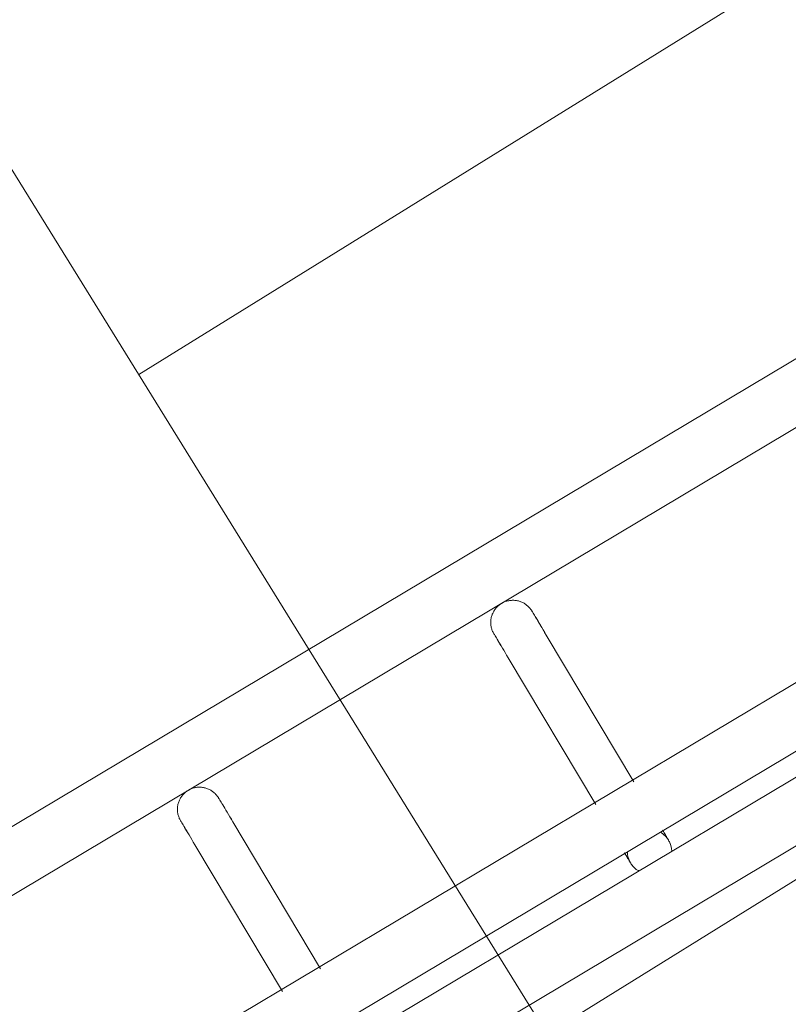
# Model space of a CAD drawing. Header units: metres. Extents: x 127444 to 127966, y 464485 to 464708.
# Tile 302 of 425: x 127924.134 to 127924.238, y 464650.1 to 464650.233. Entities that reach past the tile are written whole.
import ezdxf

# ---------------------------------------------------------------- set-up
doc = ezdxf.new("R2010")
doc.units = ezdxf.units.M
for name, color, linetype, lineweight in [('A-FLOR-HRAL', 11, 'Continuous', 9), ('B-WE-VH-VERHARDING_BETONSTRAATSTEEN-A-200', 8, 'Continuous', 9), ('S-BEAM', 12, 'Continuous', 9)]:
    doc.layers.add(name, color=color, linetype=linetype, lineweight=lineweight)

# ---------------------------------------------------------------- blocks, each defined once
blk = doc.blocks.new('34_22_B_BNP_Hekwerk_Integra_Schuin - Integra_Schuin_1000-4876941--2_00_00')
at = {"layer": 'A-FLOR-HRAL'}
for p, q in [((2736.98, 47.13), (-1956.09, 47.13)), ((-1956.09, 39.13), (2736.98, 39.13)), ((2736.97, 9.5), (-1956.09, 9.5)), ((-1956.09, 1.5), (2736.97, 1.5)), ((2736.97, -1.5), (-1956.09, -1.5)), ((-1956.09, -9.5), (2736.97, -9.5))]:
    blk.add_line(p, q, dxfattribs=at)
at = {"layer": 'S-BEAM'}
for p, q in [((-62.32, 32.34), (-62.32, 9.2)), ((-62.32, 32.34), (-62.32, 9.2)), ((-62.32, 32.34), (-62.32, 9.2)), ((-62.32, 32.34), (-62.32, 9.21)), ((-56.32, 9.2), (-56.32, 32.34)), ((-56.32, 9.2), (-56.32, 32.34)), ((-56.32, 9.2), (-56.32, 32.34)), ((-56.32, 9.21), (-56.32, 32.34)), ((-12.92, 32.34), (-12.92, 9.2)), ((-12.92, 32.34), (-12.92, 9.2)), ((-12.92, 32.34), (-12.92, 9.2)), ((-12.92, 32.34), (-12.92, 9.2)), ((-6.92, 9.2), (-6.92, 32.34)), ((-6.92, 9.2), (-6.92, 32.34)), ((-6.92, 9.2), (-6.92, 32.34)), ((-6.92, 9.2), (-6.92, 32.34))]:
    blk.add_line(p, q, dxfattribs=at)
at = {"layer": 'S-BEAM', "flags": 128}
for points in [[(-62.32, 36.13), (-62.32, 36.25), (-62.31, 36.36), (-62.3, 36.48), (-62.28, 36.6), (-62.26, 36.72), (-62.24, 36.84), (-62.21, 36.95), (-62.17, 37.07), (-62.13, 37.18), (-62.09, 37.29), (-62.04, 37.4), (-61.98, 37.51), (-61.93, 37.62), (-61.86, 37.72), (-61.8, 37.82), (-61.73, 37.92), (-61.66, 38.01), (-61.58, 38.1), (-61.5, 38.19), (-61.41, 38.28), (-61.33, 38.36), (-61.23, 38.44), (-61.14, 38.51), (-61.04, 38.58), (-60.94, 38.65), (-60.84, 38.71), (-60.74, 38.77), (-60.63, 38.83), (-60.52, 38.88), (-60.41, 38.92), (-60.3, 38.96), (-60.18, 39), (-60.07, 39.03), (-59.95, 39.06), (-59.83, 39.08), (-59.71, 39.1), (-59.59, 39.11), (-59.48, 39.12), (-59.36, 39.12), (-59.24, 39.12), (-59.12, 39.12), (-59, 39.11), (-58.88, 39.09), (-58.76, 39.07), (-58.64, 39.05), (-58.52, 39.02), (-58.41, 38.98), (-58.3, 38.94), (-58.18, 38.9), (-58.07, 38.85), (-57.97, 38.8), (-57.86, 38.74), (-57.76, 38.68), (-57.66, 38.62), (-57.56, 38.55), (-57.46, 38.48), (-57.37, 38.4), (-57.28, 38.32), (-57.19, 38.24), (-57.11, 38.15), (-57.03, 38.06), (-56.96, 37.97), (-56.88, 37.87), (-56.82, 37.77), (-56.75, 37.67), (-56.69, 37.57), (-56.64, 37.46), (-56.59, 37.35), (-56.54, 37.24), (-56.5, 37.13), (-56.46, 37.02), (-56.42, 36.9), (-56.4, 36.78), (-56.37, 36.67), (-56.35, 36.55), (-56.34, 36.43), (-56.33, 36.31), (-56.32, 36.19), (-56.32, 36.13)], [(-62.28, 36.6), (-62.26, 36.72), (-62.24, 36.84), (-62.21, 36.95), (-62.17, 37.07), (-62.13, 37.18), (-62.09, 37.29), (-62.04, 37.4), (-61.98, 37.51), (-61.93, 37.62), (-61.86, 37.72), (-61.8, 37.82), (-61.73, 37.92), (-61.66, 38.01), (-61.58, 38.1), (-61.5, 38.19), (-61.41, 38.28), (-61.33, 38.36), (-61.23, 38.44), (-61.14, 38.51), (-61.04, 38.58), (-60.94, 38.65), (-60.84, 38.71), (-60.74, 38.77), (-60.63, 38.83), (-60.52, 38.88), (-60.41, 38.92), (-60.3, 38.96), (-60.18, 39), (-60.07, 39.03), (-59.95, 39.06), (-59.83, 39.08), (-59.71, 39.1), (-59.59, 39.11), (-59.48, 39.12), (-59.36, 39.12), (-59.24, 39.12), (-59.12, 39.12), (-59, 39.11), (-58.88, 39.09), (-58.76, 39.07), (-58.64, 39.05), (-58.52, 39.02), (-58.41, 38.98), (-58.3, 38.94), (-58.18, 38.9), (-58.07, 38.85), (-57.97, 38.8), (-57.86, 38.74), (-57.76, 38.68), (-57.66, 38.62), (-57.56, 38.55), (-57.46, 38.48), (-57.37, 38.4), (-57.28, 38.32), (-57.19, 38.24), (-57.11, 38.15), (-57.03, 38.06), (-56.96, 37.97), (-56.88, 37.87), (-56.82, 37.77), (-56.75, 37.67), (-56.69, 37.57), (-56.64, 37.46), (-56.59, 37.35), (-56.54, 37.24), (-56.5, 37.13), (-56.46, 37.02), (-56.42, 36.9), (-56.4, 36.78), (-56.37, 36.67), (-56.35, 36.55), (-56.34, 36.43), (-56.33, 36.31), (-56.32, 36.19), (-56.32, 36.13)], [(-12.92, 36.13), (-12.92, 36.25), (-12.91, 36.36), (-12.9, 36.48), (-12.88, 36.6), (-12.86, 36.72), (-12.84, 36.84), (-12.81, 36.95), (-12.77, 37.07), (-12.73, 37.18), (-12.69, 37.29), (-12.64, 37.4), (-12.58, 37.51), (-12.53, 37.62), (-12.47, 37.72), (-12.4, 37.82), (-12.33, 37.92), (-12.26, 38.01), (-12.18, 38.1), (-12.1, 38.19), (-12.01, 38.28), (-11.93, 38.36), (-11.83, 38.44), (-11.74, 38.51), (-11.64, 38.58), (-11.54, 38.65), (-11.44, 38.71), (-11.34, 38.77), (-11.23, 38.83), (-11.12, 38.88), (-11.01, 38.92), (-10.9, 38.96), (-10.78, 39), (-10.67, 39.03), (-10.55, 39.06), (-10.43, 39.08), (-10.31, 39.1), (-10.2, 39.11), (-10.08, 39.12), (-9.96, 39.12), (-9.84, 39.12), (-9.72, 39.12), (-9.6, 39.11), (-9.48, 39.09), (-9.36, 39.07), (-9.24, 39.05), (-9.13, 39.02), (-9.01, 38.98), (-8.9, 38.94), (-8.78, 38.9), (-8.67, 38.85), (-8.57, 38.8), (-8.46, 38.74), (-8.36, 38.68), (-8.26, 38.62), (-8.16, 38.55), (-8.06, 38.48), (-7.97, 38.4), (-7.88, 38.32), (-7.79, 38.24), (-7.71, 38.15), (-7.63, 38.06), (-7.56, 37.97), (-7.48, 37.87), (-7.42, 37.77), (-7.35, 37.67), (-7.29, 37.57), (-7.24, 37.46), (-7.19, 37.35), (-7.14, 37.24), (-7.1, 37.13), (-7.06, 37.02), (-7.03, 36.9), (-7, 36.78), (-6.97, 36.67), (-6.95, 36.55), (-6.94, 36.43), (-6.93, 36.31), (-6.92, 36.19), (-6.92, 36.13)], [(-12.88, 36.6), (-12.86, 36.72), (-12.84, 36.84), (-12.81, 36.95), (-12.77, 37.07), (-12.73, 37.18), (-12.69, 37.29), (-12.64, 37.4), (-12.58, 37.51), (-12.53, 37.62), (-12.47, 37.72), (-12.4, 37.82), (-12.33, 37.92), (-12.26, 38.01), (-12.18, 38.1), (-12.1, 38.19), (-12.01, 38.28), (-11.93, 38.36), (-11.83, 38.44), (-11.74, 38.51), (-11.64, 38.58), (-11.54, 38.65), (-11.44, 38.71), (-11.34, 38.77), (-11.23, 38.83), (-11.12, 38.88), (-11.01, 38.92), (-10.9, 38.96), (-10.78, 39), (-10.67, 39.03), (-10.55, 39.06), (-10.43, 39.08), (-10.31, 39.1), (-10.2, 39.11), (-10.08, 39.12), (-9.96, 39.12), (-9.84, 39.12), (-9.72, 39.12), (-9.6, 39.11), (-9.48, 39.09), (-9.36, 39.07), (-9.24, 39.05), (-9.13, 39.02), (-9.01, 38.98), (-8.9, 38.94), (-8.78, 38.9), (-8.67, 38.85), (-8.57, 38.8), (-8.46, 38.74), (-8.36, 38.68), (-8.26, 38.62), (-8.16, 38.55), (-8.06, 38.48), (-7.97, 38.4), (-7.88, 38.32), (-7.79, 38.24), (-7.71, 38.15), (-7.63, 38.06), (-7.56, 37.97), (-7.48, 37.87), (-7.42, 37.77), (-7.35, 37.67), (-7.29, 37.57), (-7.24, 37.46), (-7.19, 37.35), (-7.14, 37.24), (-7.1, 37.13), (-7.06, 37.02), (-7.03, 36.9), (-7, 36.78), (-6.97, 36.67), (-6.95, 36.55), (-6.94, 36.43), (-6.93, 36.31), (-6.92, 36.19), (-6.92, 36.13)], [(-62.32, 32.34), (-62.32, 32.75), (-62.32, 33.15), (-62.32, 33.52), (-62.32, 33.87), (-62.32, 34.2), (-62.32, 34.5), (-62.32, 34.78), (-62.32, 35.03), (-62.32, 35.26), (-62.32, 35.46), (-62.32, 35.64), (-62.32, 35.78), (-62.32, 35.91), (-62.32, 36), (-62.32, 36.07), (-62.32, 36.11), (-62.32, 36.13)], [(-62.32, 36.13), (-62.32, 36.11), (-62.32, 36.07), (-62.32, 36), (-62.32, 35.91), (-62.32, 35.79), (-62.32, 35.64), (-62.32, 35.46), (-62.32, 35.26), (-62.32, 35.04), (-62.32, 34.78), (-62.32, 34.51), (-62.32, 34.2), (-62.32, 33.88), (-62.32, 33.53), (-62.32, 33.16), (-62.32, 32.76), (-62.32, 32.34), (-62.32, 32.34)], [(-56.32, 32.34), (-56.32, 32.75), (-56.32, 33.15), (-56.32, 33.52), (-56.32, 33.87), (-56.32, 34.2), (-56.32, 34.5), (-56.32, 34.78), (-56.32, 35.03), (-56.32, 35.26), (-56.32, 35.46), (-56.32, 35.64), (-56.32, 35.78), (-56.32, 35.91), (-56.32, 36), (-56.32, 36.07), (-56.32, 36.11), (-56.32, 36.13)], [(-56.32, 36.13), (-56.32, 36.11), (-56.32, 36.07), (-56.32, 36), (-56.32, 35.91), (-56.32, 35.79), (-56.32, 35.64), (-56.32, 35.46), (-56.32, 35.26), (-56.32, 35.04), (-56.32, 34.78), (-56.32, 34.51), (-56.32, 34.2), (-56.32, 33.88), (-56.32, 33.53), (-56.32, 33.16), (-56.32, 32.76), (-56.32, 32.34), (-56.32, 32.34)], [(-56.32, 33.52), (-56.32, 33.87), (-56.32, 34.2), (-56.32, 34.5), (-56.32, 34.78), (-56.32, 35.03), (-56.32, 35.26), (-56.32, 35.46), (-56.32, 35.64), (-56.32, 35.78), (-56.32, 35.91), (-56.32, 36), (-56.32, 36.07), (-56.32, 36.11), (-56.32, 36.13)], [(-56.32, 36.13), (-56.32, 36.11), (-56.32, 36.07), (-56.32, 36), (-56.32, 35.91), (-56.32, 35.79), (-56.32, 35.64), (-56.32, 35.46), (-56.32, 35.26), (-56.32, 35.04), (-56.32, 34.78), (-56.32, 34.51), (-56.32, 34.2), (-56.32, 33.88), (-56.32, 33.53)], [(-12.92, 32.34), (-12.92, 32.75), (-12.92, 33.15), (-12.92, 33.52), (-12.92, 33.87), (-12.92, 34.2), (-12.92, 34.5), (-12.92, 34.78), (-12.92, 35.03), (-12.92, 35.26), (-12.92, 35.46), (-12.92, 35.64), (-12.92, 35.78), (-12.92, 35.91), (-12.92, 36), (-12.92, 36.07), (-12.92, 36.11), (-12.92, 36.13)], [(-12.92, 36.13), (-12.92, 36.11), (-12.92, 36.07), (-12.92, 36), (-12.92, 35.91), (-12.92, 35.79), (-12.92, 35.64), (-12.92, 35.46), (-12.92, 35.26), (-12.92, 35.04), (-12.92, 34.78), (-12.92, 34.51), (-12.92, 34.2), (-12.92, 33.88), (-12.92, 33.53), (-12.92, 33.16), (-12.92, 32.76), (-12.92, 32.34), (-12.92, 32.34)], [(-6.92, 32.34), (-6.92, 32.75), (-6.92, 33.15), (-6.92, 33.52), (-6.92, 33.87), (-6.92, 34.2), (-6.92, 34.5), (-6.92, 34.78), (-6.92, 35.03), (-6.92, 35.26), (-6.92, 35.46), (-6.92, 35.64), (-6.92, 35.78), (-6.92, 35.91), (-6.92, 36), (-6.92, 36.07), (-6.92, 36.11), (-6.92, 36.13)], [(-6.92, 36.13), (-6.92, 36.11), (-6.92, 36.07), (-6.92, 36), (-6.92, 35.91), (-6.92, 35.79), (-6.92, 35.64), (-6.92, 35.46), (-6.92, 35.26), (-6.92, 35.04), (-6.92, 34.78), (-6.92, 34.51), (-6.92, 34.2), (-6.92, 33.88), (-6.92, 33.53), (-6.92, 33.16), (-6.92, 32.76), (-6.92, 32.34), (-6.92, 32.34)], [(-6.92, 33.52), (-6.92, 33.87), (-6.92, 34.2), (-6.92, 34.5), (-6.92, 34.78), (-6.92, 35.03), (-6.92, 35.26), (-6.92, 35.46), (-6.92, 35.64), (-6.92, 35.78), (-6.92, 35.91), (-6.92, 36), (-6.92, 36.07), (-6.92, 36.11), (-6.92, 36.13)], [(-6.92, 36.13), (-6.92, 36.11), (-6.92, 36.07), (-6.92, 36), (-6.92, 35.91), (-6.92, 35.79), (-6.92, 35.64), (-6.92, 35.46), (-6.92, 35.26), (-6.92, 35.04), (-6.92, 34.78), (-6.92, 34.51), (-6.92, 34.2), (-6.92, 33.88), (-6.92, 33.53)], [(-62.32, 32.34), (-62.32, 32.75), (-62.32, 33.15), (-62.32, 33.52), (-62.32, 33.87), (-62.32, 34.2)], [(-62.32, 34.2), (-62.32, 33.88), (-62.32, 33.53), (-62.32, 33.16), (-62.32, 32.76), (-62.32, 32.34), (-62.32, 32.34)], [(-12.92, 32.34), (-12.92, 32.75), (-12.92, 33.15), (-12.92, 33.52), (-12.92, 33.87), (-12.92, 34.2)], [(-12.92, 34.2), (-12.92, 33.88), (-12.92, 33.53), (-12.92, 33.16), (-12.92, 32.76), (-12.92, 32.34), (-12.92, 32.34)], [(-12.92, 1.58), (-12.92, 1.38), (-12.92, 1.19), (-12.92, 1.02), (-12.92, 0.86), (-12.92, 0.71), (-12.92, 0.58), (-12.92, 0.46), (-12.92, 0.35), (-12.92, 0.26), (-12.92, 0.18), (-12.92, 0.12), (-12.92, 0.07), (-12.92, 0.03), (-12.92, 0.01), (-12.92, 0)], [(-12.92, 1.58), (-12.92, 1.38), (-12.92, 1.19), (-12.92, 1.02), (-12.92, 0.86), (-12.92, 0.71), (-12.92, 0.58), (-12.92, 0.46), (-12.92, 0.35), (-12.92, 0.26), (-12.92, 0.18), (-12.92, 0.12), (-12.92, 0.07), (-12.92, 0.03), (-12.92, 0.01), (-12.92, 0)], [(-12.92, 0), (-12.92, 0.01), (-12.92, 0.03), (-12.92, 0.06), (-12.92, 0.11), (-12.92, 0.18), (-12.92, 0.26), (-12.92, 0.35), (-12.92, 0.46), (-12.92, 0.58), (-12.92, 0.71), (-12.92, 0.86), (-12.92, 1.02), (-12.92, 1.19), (-12.92, 1.37), (-12.92, 1.57)], [(-12.92, 0), (-12.92, 0.01), (-12.92, 0.03), (-12.92, 0.06), (-12.92, 0.11), (-12.92, 0.18), (-12.92, 0.26), (-12.92, 0.35), (-12.92, 0.46), (-12.92, 0.58), (-12.92, 0.71), (-12.92, 0.86), (-12.92, 1.02), (-12.92, 1.19), (-12.92, 1.37), (-12.92, 1.57)], [(-6.92, 1.58), (-6.92, 1.38), (-6.92, 1.19), (-6.92, 1.02), (-6.92, 0.86), (-6.92, 0.71), (-6.92, 0.58), (-6.92, 0.46), (-6.92, 0.35), (-6.92, 0.26), (-6.92, 0.18), (-6.92, 0.12), (-6.92, 0.07), (-6.92, 0.03), (-6.92, 0.01), (-6.92, 0)], [(-6.92, 1.58), (-6.92, 1.38), (-6.92, 1.19), (-6.92, 1.02), (-6.92, 0.86), (-6.92, 0.71), (-6.92, 0.58), (-6.92, 0.46), (-6.92, 0.35), (-6.92, 0.26), (-6.92, 0.18), (-6.92, 0.12), (-6.92, 0.07), (-6.92, 0.03), (-6.92, 0.01), (-6.92, 0)], [(-6.92, 0), (-6.92, 0.01), (-6.92, 0.03), (-6.92, 0.06), (-6.92, 0.11), (-6.92, 0.18), (-6.92, 0.26), (-6.92, 0.35), (-6.92, 0.46), (-6.92, 0.58), (-6.92, 0.71), (-6.92, 0.86), (-6.92, 1.02), (-6.92, 1.19), (-6.92, 1.37), (-6.92, 1.57)], [(-6.92, 0), (-6.92, 0.01), (-6.92, 0.03), (-6.92, 0.06), (-6.92, 0.11), (-6.92, 0.18), (-6.92, 0.26), (-6.92, 0.35), (-6.92, 0.46), (-6.92, 0.58), (-6.92, 0.71), (-6.92, 0.86), (-6.92, 1.02), (-6.92, 1.19), (-6.92, 1.37), (-6.92, 1.57)], [(-12.87, -0.54), (-12.89, -0.42), (-12.91, -0.3), (-12.92, -0.18), (-12.92, -0.06), (-12.92, 0)], [(-12.87, -0.54), (-12.89, -0.42), (-12.91, -0.3), (-12.92, -0.18), (-12.92, -0.06), (-12.92, 0)], [(-6.92, 0), (-6.93, -0.12), (-6.93, -0.24), (-6.94, -0.36), (-6.96, -0.48), (-6.98, -0.6)], [(-6.92, 0), (-6.93, -0.12), (-6.93, -0.24), (-6.94, -0.36), (-6.96, -0.48), (-6.98, -0.6)], [(-12.49, -1.55), (-12.55, -1.44), (-12.61, -1.34), (-12.66, -1.23)], [(-12.49, -1.55), (-12.55, -1.44), (-12.61, -1.34), (-12.66, -1.23)]]:
    blk.add_lwpolyline(points, dxfattribs=at)
at = {"layer": 'S-BEAM'}
for start, end in [(150, 180), (0, 30), (165, 180), (180, 210), (180, 195), (330, 0), (0, 15), (345, 0)]:
    blk.add_arc((-9.92, 0), 3, start, end, dxfattribs=at)

msp = doc.modelspace()

# ---------------------------------------------------------------- hatches: boundary and pattern name
at = {"layer": 'B-WE-VH-VERHARDING_BETONSTRAATSTEEN-A-200'}
h = msp.add_hatch(dxfattribs=at)
h.set_pattern_fill('AVH-BSS_KEIFORMAAT_ELLEBOOG-SO', color=256, angle=1, pattern_type=2)
h.set_pattern_definition([(31.81611, (127908.58607, 464613.06392), (0.03386772, 0.14457862), [0.315, -0.105]), (301.81611, (127908.47536, 464613.24236), (0.03386772, 0.14457862), [0.315, -0.105])])
h.paths.add_polyline_path([(127940.57923, 464651.66311), (127937.65926, 464649.92134), (127938.01786, 464649.32017), (127940.93783, 464651.06194)], flags=16)
h.paths.add_polyline_path([(127944.2228, 464653.02142), (127943.8642, 464653.62259), (127940.94423, 464651.88083), (127941.30283, 464651.27966)], flags=16)
edge = h.paths.add_edge_path(flags=16)
edge.add_arc((127917.88105, 464700.47107), 0.4, 30.8149, 210.8149)
edge.add_line((127917.53752, 464700.26616), (127921.37951, 464693.82496))
edge.add_arc((127921.72304, 464694.02987), 0.4, 210.8149, 390.8149)
edge.add_line((127922.06657, 464694.23477), (127918.22458, 464700.67597))
edge = h.paths.add_edge_path()
edge.add_line((127929.24995, 464697.53579), (127928.80329, 464697.26935))
edge.add_line((127928.80329, 464697.26935), (127928.62665, 464697.56548))
edge.add_line((127928.62665, 464697.56548), (127924.41416, 464695.05272))
edge.add_line((127924.41416, 464695.05272), (127919.91876, 464702.589))
edge.add_arc((127922.49521, 464704.12585), 3, 146.6578, 210.81611, ccw=False)
edge.add_line((127919.989, 464705.77476), (127913.63025, 464701.98178))
edge.add_arc((127913.33915, 464701.57526), 0.5, 30.8162, 54.3942, ccw=False)
edge.add_line((127913.76856, 464701.8314), (127919.60859, 464692.04091))
edge.add_arc((127919.17411, 464691.7839), 0.50481, -52.9525, 30.6058, ccw=False)
edge.add_line((127919.47824, 464691.381), (127915.65218, 464689.09885))
edge.add_line((127915.65218, 464689.09885), (127916.2004, 464688.17979))
edge.add_line((127916.2004, 464688.17979), (127915.59923, 464687.82119))
edge.add_line((127915.59923, 464687.82119), (127915.05101, 464688.74026))
edge.add_line((127915.05101, 464688.74026), (127913.20424, 464687.63872))
edge.add_line((127913.20424, 464687.63872), (127914.89256, 464684.76207))
edge.add_line((127914.89256, 464684.76207), (127915.59184, 464684.79392))
edge.add_line((127915.59184, 464684.79392), (127915.63332, 464683.88302))
edge.add_line((127915.63332, 464683.88302), (127917.341, 464684.90122))
edge.add_line((127917.341, 464684.90122), (127916.77749, 464685.84591))
edge.add_line((127916.77749, 464685.84591), (127917.37866, 464686.20451))
edge.add_line((127917.37866, 464686.20451), (127918.50568, 464684.31512))
edge.add_line((127918.50568, 464684.31512), (127917.90451, 464683.95652))
edge.add_line((127917.90451, 464683.95652), (127919.08277, 464681.98124))
edge.add_line((127919.08277, 464681.98124), (127919.68394, 464682.33984))
edge.add_line((127919.68394, 464682.33984), (127921.4257, 464679.41987))
edge.add_line((127921.4257, 464679.41987), (127920.82453, 464679.06127))
edge.add_line((127920.82453, 464679.06127), (127922.00279, 464677.08599))
edge.add_line((127922.00279, 464677.08599), (127922.60396, 464677.44459))
edge.add_line((127922.60396, 464677.44459), (127923.73098, 464675.5552))
edge.add_line((127923.73098, 464675.5552), (127923.12981, 464675.1966))
edge.add_line((127923.12981, 464675.1966), (127924.61544, 464672.70603))
edge.add_line((127924.61544, 464672.70603), (127925.21661, 464673.06463))
edge.add_line((127925.21661, 464673.06463), (127926.34363, 464671.17523))
edge.add_line((127926.34363, 464671.17523), (127927.82926, 464668.68467))
edge.add_line((127927.82926, 464668.68467), (127928.95628, 464666.79527))
edge.add_line((127928.95628, 464666.79527), (127930.44191, 464664.30471))
edge.add_line((127930.44191, 464664.30471), (127931.56893, 464662.41531))
edge.add_line((127931.56893, 464662.41531), (127930.96776, 464662.05671))
edge.add_line((127930.96776, 464662.05671), (127932.45339, 464659.56615))
edge.add_line((127932.45339, 464659.56615), (127933.05456, 464659.92475))
edge.add_line((127933.05456, 464659.92475), (127934.18159, 464658.03535))
edge.add_line((127934.18159, 464658.03535), (127933.58041, 464657.67675))
edge.add_line((127933.58041, 464657.67675), (127933.90059, 464657.13999))
edge.add_line((127933.90059, 464657.13999), (127935.47222, 464658.07747))
edge.add_line((127935.47222, 464658.07747), (127936.59925, 464656.18808))
edge.add_line((127936.59925, 464656.18808), (127934.70986, 464655.06105))
edge.add_line((127934.70986, 464655.06105), (127933.96704, 464656.30634))
edge.add_line((127933.96704, 464656.30634), (127931.26177, 464654.69264))
edge.add_line((127931.26177, 464654.69264), (127931.62037, 464654.09147))
edge.add_line((127931.62037, 464654.09147), (127931.0192, 464653.73287))
edge.add_line((127931.0192, 464653.73287), (127930.66068, 464654.33409))
edge.add_line((127930.66068, 464654.33409), (127926.95213, 464652.12194))
edge.add_line((127926.95213, 464652.12194), (127930.18506, 464645.46298))
edge.add_line((127930.18506, 464645.46298), (127936.19927, 464649.05046))
edge.add_line((127936.19927, 464649.05046), (127936.55787, 464648.44929))
edge.add_line((127936.55787, 464648.44929), (127921.0133, 464639.17694))
edge.add_line((127921.0133, 464639.17694), (127920.84681, 464639.45605))
edge.add_line((127920.84681, 464639.45605), (127918.35625, 464637.97043))
edge.add_line((127918.35625, 464637.97043), (127918.90695, 464637.0472))
edge.add_line((127918.90695, 464637.0472), (127917.01756, 464635.92018))
edge.add_line((127917.01756, 464635.92018), (127916.46685, 464636.8434))
edge.add_line((127916.46685, 464636.8434), (127913.97628, 464635.35778))
edge.add_line((127913.97628, 464635.35778), (127914.14278, 464635.07866))
edge.add_line((127914.14278, 464635.07866), (127912.25338, 464633.95164))
edge.add_line((127912.25338, 464633.95164), (127915.11458, 464629.155))
edge.add_line((127915.11458, 464629.155), (127902.72187, 464621.76273))
edge.add_line((127902.72187, 464621.76273), (127903.5901, 464620.30719))
edge.add_line((127903.5901, 464620.30719), (127904.08821, 464620.60432))
edge.add_line((127904.08821, 464620.60432), (127904.44681, 464620.00315))
edge.add_line((127904.44681, 464620.00315), (127903.9487, 464619.70602))
edge.add_line((127903.9487, 464619.70602), (127905.69046, 464616.78605))
edge.add_line((127905.69046, 464616.78605), (127906.18858, 464617.08317))
edge.add_line((127906.18858, 464617.08317), (127906.54718, 464616.482))
edge.add_line((127906.54718, 464616.482), (127906.04906, 464616.18488))
edge.add_line((127906.04906, 464616.18488), (127907.79083, 464613.2649))
edge.add_line((127907.79083, 464613.2649), (127908.28894, 464613.56203))
edge.add_line((127908.28894, 464613.56203), (127908.58607, 464613.06392))
edge.add_line((127908.58607, 464613.06392), (127911.67781, 464614.90814))
edge.add_line((127911.67781, 464614.90814), (127911.38068, 464615.40625))
edge.add_line((127911.38068, 464615.40625), (127922.07294, 464621.78419))
edge.add_line((127922.07294, 464621.78419), (127922.37006, 464621.28608))
edge.add_line((127922.37006, 464621.28608), (127924.86063, 464622.7717))
edge.add_line((127924.86063, 464622.7717), (127924.5635, 464623.26982))
edge.add_line((127924.5635, 464623.26982), (127926.4529, 464624.39684))
edge.add_line((127926.4529, 464624.39684), (127926.75002, 464623.89873))
edge.add_line((127926.75002, 464623.89873), (127929.24059, 464625.38436))
edge.add_line((127929.24059, 464625.38436), (127928.94347, 464625.88247))
edge.add_line((127928.94347, 464625.88247), (127930.83286, 464627.00949))
edge.add_line((127930.83286, 464627.00949), (127931.12999, 464626.51138))
edge.add_line((127931.12999, 464626.51138), (127933.62055, 464627.99701))
edge.add_line((127933.62055, 464627.99701), (127933.32343, 464628.49512))
edge.add_line((127933.32343, 464628.49512), (127935.21282, 464629.62214))
edge.add_line((127935.21282, 464629.62214), (127935.50995, 464629.12403))
edge.add_line((127935.50995, 464629.12403), (127938.00051, 464630.60966))
edge.add_line((127938.00051, 464630.60966), (127937.96978, 464630.66119))
edge.add_line((127937.96978, 464630.66119), (127938.61389, 464631.0454))
edge.add_line((127938.61389, 464631.0454), (127938.3475, 464631.49198))
edge.add_line((127938.3475, 464631.49198), (127938.94867, 464631.85058))
edge.add_line((127938.94867, 464631.85058), (127939.21506, 464631.404))
edge.add_line((127939.21506, 464631.404), (127942.99385, 464633.65805))
edge.add_line((127942.99385, 464633.65805), (127942.72746, 464634.10463))
edge.add_line((127942.72746, 464634.10463), (127943.32863, 464634.46323))
edge.add_line((127943.32863, 464634.46323), (127943.59502, 464634.01665))
edge.add_line((127943.59502, 464634.01665), (127947.37381, 464636.2707))
edge.add_line((127947.37381, 464636.2707), (127947.10742, 464636.71728))
edge.add_line((127947.10742, 464636.71728), (127947.70859, 464637.07588))
edge.add_line((127947.70859, 464637.07588), (127947.97498, 464636.6293))
edge.add_line((127947.97498, 464636.6293), (127951.75377, 464638.88335))
edge.add_line((127951.75377, 464638.88335), (127951.48738, 464639.32993))
edge.add_line((127951.48738, 464639.32993), (127952.08855, 464639.68853))
edge.add_line((127952.08855, 464639.68853), (127952.35494, 464639.24195))
edge.add_line((127952.35494, 464639.24195), (127956.13373, 464641.496))
edge.add_line((127956.13373, 464641.496), (127955.86734, 464641.94258))
edge.add_line((127955.86734, 464641.94258), (127956.46851, 464642.30118))
edge.add_line((127956.46851, 464642.30118), (127956.7349, 464641.8546))
edge.add_line((127956.7349, 464641.8546), (127960.51369, 464644.10865))
edge.add_line((127960.51369, 464644.10865), (127960.2473, 464644.55523))
edge.add_line((127960.2473, 464644.55523), (127960.69389, 464644.82162))
edge.add_line((127960.69389, 464644.82162), (127959.27999, 464647.19196))
edge.add_line((127959.27999, 464647.19196), (127958.8334, 464646.92557))
edge.add_line((127958.8334, 464646.92557), (127958.47477, 464647.52678))
edge.add_line((127958.47477, 464647.52678), (127958.92142, 464647.79309))
edge.add_line((127958.92142, 464647.79309), (127958.87527, 464647.87041))
edge.add_line((127958.87527, 464647.87041), (127958.83663, 464647.84737))
edge.add_line((127958.83663, 464647.84737), (127958.29873, 464648.74912))
edge.add_line((127958.29873, 464648.74912), (127958.3374, 464648.77219))
edge.add_line((127958.3374, 464648.77219), (127958.29125, 464648.84946))
edge.add_line((127958.29125, 464648.84946), (127957.84469, 464648.58308))
edge.add_line((127957.84469, 464648.58308), (127957.48609, 464649.18425))
edge.add_line((127957.48609, 464649.18425), (127957.93268, 464649.45064))
edge.add_line((127957.93268, 464649.45064), (127955.52494, 464653.48708))
edge.add_line((127955.52494, 464653.48708), (127955.07836, 464653.22069))
edge.add_line((127955.07836, 464653.22069), (127954.71976, 464653.82186))
edge.add_line((127954.71976, 464653.82186), (127955.16635, 464654.08825))
edge.add_line((127955.16635, 464654.08825), (127952.76374, 464658.1161))
edge.add_line((127952.76374, 464658.1161), (127952.31714, 464657.8497))
edge.add_line((127952.31714, 464657.8497), (127951.95854, 464658.45088))
edge.add_line((127951.95854, 464658.45088), (127952.40514, 464658.71727))
edge.add_line((127952.40514, 464658.71727), (127950.1511, 464662.49607))
edge.add_line((127950.1511, 464662.49607), (127949.70449, 464662.22967))
edge.add_line((127949.70449, 464662.22967), (127949.34589, 464662.83084))
edge.add_line((127949.34589, 464662.83084), (127949.79248, 464663.09722))
edge.add_line((127949.79248, 464663.09722), (127947.53848, 464666.87604))
edge.add_line((127947.53848, 464666.87604), (127947.09184, 464666.60963))
edge.add_line((127947.09184, 464666.60963), (127946.73324, 464667.2108))
edge.add_line((127946.73324, 464667.2108), (127947.17983, 464667.47719))
edge.add_line((127947.17983, 464667.47719), (127944.92584, 464671.25601))
edge.add_line((127944.92584, 464671.25601), (127944.47919, 464670.98959))
edge.add_line((127944.47919, 464670.98959), (127944.12059, 464671.59076))
edge.add_line((127944.12059, 464671.59076), (127944.56722, 464671.85717))
edge.add_line((127944.56722, 464671.85717), (127942.31317, 464675.63596))
edge.add_line((127942.31317, 464675.63596), (127941.86654, 464675.36955))
edge.add_line((127941.86654, 464675.36955), (127941.50794, 464675.97072))
edge.add_line((127941.50794, 464675.97072), (127941.9546, 464676.23715))
edge.add_line((127941.9546, 464676.23715), (127939.7005, 464680.01591))
edge.add_line((127939.7005, 464680.01591), (127939.25413, 464679.74965))
edge.add_line((127939.25413, 464679.74965), (127938.89514, 464680.35059))
edge.add_line((127938.89514, 464680.35059), (127939.34202, 464680.61716))
edge.add_line((127939.34202, 464680.61716), (127937.08788, 464684.39589))
edge.add_line((127937.08788, 464684.39589), (127936.64124, 464684.12947))
edge.add_line((127936.64124, 464684.12947), (127936.28264, 464684.73064))
edge.add_line((127936.28264, 464684.73064), (127936.7293, 464684.99708))
edge.add_line((127936.7293, 464684.99708), (127934.47522, 464688.77585))
edge.add_line((127934.47522, 464688.77585), (127934.02859, 464688.50943))
edge.add_line((127934.02859, 464688.50943), (127933.66999, 464689.1106))
edge.add_line((127933.66999, 464689.1106), (127934.11664, 464689.37703))
edge.add_line((127934.11664, 464689.37703), (127931.8626, 464693.15582))
edge.add_line((127931.8626, 464693.15582), (127931.41594, 464692.88939))
edge.add_line((127931.41594, 464692.88939), (127931.05734, 464693.49056))
edge.add_line((127931.05734, 464693.49056), (127931.504, 464693.75699))
edge.add_line((127931.504, 464693.75699), (127929.24995, 464697.53579))
h.paths.add_polyline_path([(127958.14957, 464648.76494), (127958.25263, 464648.82642), (127958.88274, 464647.77007), (127958.77968, 464647.7086)], flags=17)
h = msp.add_hatch(dxfattribs=at)
h.set_pattern_fill('AVH-BSS_KEIFORMAAT_ELLEBOOG-SO', color=256, angle=1, pattern_type=2)
h.set_pattern_definition([(1, (2e-09, 52.72539), (0.103151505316, 0.106816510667), [0.315, -0.105]), (271, (-0.00367, 52.93536), (0.103151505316, 0.106816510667), [0.315, -0.105])])
h.paths.add_polyline_path([(127936.64375, 464648.50051), (127936.28515, 464649.10169), (127925.97936, 464642.95427), (127922.55986, 464648.68687), (127922.86045, 464648.86617), (127922.50185, 464649.46734), (127917.3531, 464646.39611), (127917.30336, 464647.21519), (127916.60409, 464647.18334), (127916.70418, 464644.98562), (127917.40346, 464645.01746), (127917.37714, 464645.59537), (127918.05108, 464645.99738), (127921.47058, 464640.26478), (127920.6547, 464639.77811), (127921.0133, 464639.17694)], flags=17)
h.paths.add_polyline_path([(127906.47784, 464630.50653), (127906.11925, 464631.1077), (127904.22985, 464629.98067), (127904.58845, 464629.3795)], flags=16)
h.paths.add_polyline_path([(127914.14278, 464635.07866), (127913.78418, 464635.67983), (127911.89478, 464634.55281), (127912.25338, 464633.95164)], flags=17)
h.paths.add_polyline_path([(127936.64375, 464648.50051), (127936.28515, 464649.10169), (127925.97936, 464642.95427), (127922.55986, 464648.68687), (127922.86045, 464648.86617), (127922.50185, 464649.46734), (127917.3531, 464646.39611), (127917.30336, 464647.21519), (127916.60409, 464647.18334), (127916.70418, 464644.98562), (127917.40346, 464645.01746), (127917.37714, 464645.59537), (127918.05108, 464645.99738), (127921.47058, 464640.26478), (127920.6547, 464639.77811), (127921.0133, 464639.17694)], flags=17)
edge = h.paths.add_edge_path(flags=16)
edge.add_arc((127906.61302, 464696.42456), 0.40001, 2.991, 182.2395)
edge.add_line((127906.21332, 464696.40893), (127906.72019, 464685.30208))
edge.add_arc((127907.11886, 464685.34036), 0.4005, 185.4842, 359.7384)
edge.add_line((127907.51936, 464685.33853), (127907.01249, 464696.44544))
edge = h.paths.add_edge_path()
edge.add_line((127915.6825, 464667.41804), (127916.38177, 464667.44989))
edge.add_line((127916.38177, 464667.44989), (127916.21855, 464671.03351))
edge.add_line((127916.21855, 464671.03351), (127915.51928, 464671.00166))
edge.add_line((127915.51928, 464671.00166), (127915.41918, 464673.19938))
edge.add_line((127915.41918, 464673.19938), (127916.11846, 464673.23123))
edge.add_line((127916.11846, 464673.23123), (127915.98254, 464676.21547))
edge.add_line((127915.98254, 464676.21547), (127915.28327, 464676.18363))
edge.add_line((127915.28327, 464676.18363), (127915.12857, 464679.58011))
edge.add_line((127915.12857, 464679.58011), (127915.82785, 464679.61195))
edge.add_line((127915.82785, 464679.61195), (127915.69193, 464682.5962))
edge.add_line((127915.69193, 464682.5962), (127914.99266, 464682.56435))
edge.add_line((127914.99266, 464682.56435), (127914.89029, 464684.81202))
edge.add_line((127914.89029, 464684.81202), (127913.20424, 464687.63872))
edge.add_line((127913.20424, 464687.63872), (127910.65997, 464686.12114))
edge.add_arc((127910.40161, 464686.54922), 0.50001, 182.6082, 301.1127, ccw=False)
edge.add_line((127909.90212, 464686.52647), (127909.31543, 464699.40799))
edge.add_line((127909.31543, 464699.40799), (127903.79014, 464696.11216))
edge.add_line((127903.79014, 464696.11216), (127904.50289, 464680.46465))
edge.add_line((127904.50289, 464680.46465), (127899.60241, 464680.24141))
edge.add_line((127899.60241, 464680.24141), (127899.92236, 464673.19029))
edge.add_line((127899.92236, 464673.19029), (127899.34297, 464673.1639))
edge.add_line((127899.34297, 464673.1639), (127899.50737, 464669.58033))
edge.add_line((127899.50737, 464669.58033), (127900.08677, 464669.60672))
edge.add_line((127900.08677, 464669.60672), (127900.18686, 464667.409))
edge.add_line((127900.18686, 464667.409), (127899.60746, 464667.38261))
edge.add_line((127899.60746, 464667.38261), (127899.77068, 464663.79899))
edge.add_line((127899.77068, 464663.79899), (127900.35008, 464663.82538))
edge.add_line((127900.35008, 464663.82538), (127900.45017, 464661.62766))
edge.add_line((127900.45017, 464661.62766), (127899.87077, 464661.60127))
edge.add_line((127899.87077, 464661.60127), (127900.03861, 464658.01786))
edge.add_line((127900.03861, 464658.01786), (127900.61801, 464658.04425))
edge.add_line((127900.61801, 464658.04425), (127900.71348, 464655.84631))
edge.add_line((127900.71348, 464655.84631), (127900.13408, 464655.81992))
edge.add_line((127900.13408, 464655.81992), (127900.2973, 464652.2363))
edge.add_line((127900.2973, 464652.2363), (127900.8767, 464652.26269))
edge.add_line((127900.8767, 464652.26269), (127900.9768, 464650.06497))
edge.add_line((127900.9768, 464650.06497), (127900.3974, 464650.03858))
edge.add_line((127900.3974, 464650.03858), (127900.56061, 464646.45496))
edge.add_line((127900.56061, 464646.45496), (127901.14001, 464646.48135))
edge.add_line((127901.14001, 464646.48135), (127901.76673, 464632.72094))
edge.add_line((127901.76673, 464632.72094), (127901.18733, 464632.69455))
edge.add_line((127901.18733, 464632.69455), (127901.35055, 464629.11093))
edge.add_line((127901.35055, 464629.11093), (127901.92995, 464629.13732))
edge.add_line((127901.92995, 464629.13732), (127902.03004, 464626.9396))
edge.add_line((127902.03004, 464626.9396), (127901.45064, 464626.91321))
edge.add_line((127901.45064, 464626.91321), (127901.58097, 464624.05164))
edge.add_line((127901.58097, 464624.05164), (127902.16037, 464624.07803))
edge.add_line((127902.16037, 464624.07803), (127902.19222, 464623.37876))
edge.add_line((127902.19222, 464623.37876), (127901.7694, 464623.3595))
edge.add_line((127901.7694, 464623.3595), (127902.72187, 464621.76273))
edge.add_line((127902.72187, 464621.76273), (127915.11458, 464629.155))
edge.add_line((127915.11458, 464629.155), (127912.25338, 464633.95164))
edge.add_line((127912.25338, 464633.95164), (127914.14278, 464635.07866))
edge.add_line((127914.14278, 464635.07866), (127913.97628, 464635.35778))
edge.add_line((127913.97628, 464635.35778), (127916.46685, 464636.8434))
edge.add_line((127916.46685, 464636.8434), (127915.89053, 464637.80957))
edge.add_line((127915.89053, 464637.80957), (127917.77993, 464638.9366))
edge.add_line((127917.77993, 464638.9366), (127918.35625, 464637.97043))
edge.add_line((127918.35625, 464637.97043), (127920.84681, 464639.45605))
edge.add_line((127920.84681, 464639.45605), (127920.6547, 464639.77811))
edge.add_line((127920.6547, 464639.77811), (127921.47058, 464640.26478))
edge.add_line((127921.47058, 464640.26478), (127918.05038, 464646.00075))
edge.add_line((127918.05038, 464646.00075), (127917.37714, 464645.59537))
edge.add_line((127917.37714, 464645.59537), (127917.40346, 464645.01746))
edge.add_line((127917.40346, 464645.01746), (127916.70418, 464644.98562))
edge.add_line((127916.70418, 464644.98562), (127916.60409, 464647.18334))
edge.add_line((127916.60409, 464647.18334), (127917.18349, 464647.20973))
edge.add_line((127917.18349, 464647.20973), (127917.15193, 464647.90268))
edge.add_line((127917.15193, 464647.90268), (127916.57253, 464647.87629))
edge.add_line((127916.57253, 464647.87629), (127916.47243, 464650.07401))
edge.add_line((127916.47243, 464650.07401), (127917.17171, 464650.10586))
edge.add_line((127917.17171, 464650.10586), (127917.00849, 464653.68948))
edge.add_line((127917.00849, 464653.68948), (127916.30922, 464653.65763))
edge.add_line((127916.30922, 464653.65763), (127916.21781, 464655.85575))
edge.add_line((127916.21781, 464655.85575), (127916.0459, 464659.43897))
edge.add_line((127916.0459, 464659.43897), (127915.94581, 464661.6367))
edge.add_line((127915.94581, 464661.6367), (127915.78259, 464665.22032))
edge.add_line((127915.78259, 464665.22032), (127915.6825, 464667.41804))
h = msp.add_hatch(dxfattribs=at)
h.set_pattern_fill('AVH-BSS_KEIFORMAAT_ELLEBOOG-SO', color=256, scale=0.1, angle=1, pattern_type=2)
h.set_pattern_definition([(31.7793, (127922.68755, 464649.15602), (0.0339605, 0.144557), [0.315, -0.105]), (301.7793, (127922.57696, 464649.33454), (0.0339605, 0.144557), [0.315, -0.105])])
h.paths.add_polyline_path([(127924.56403, 464650.27534), (127925.10741, 464650.59736), (127924.93944, 464650.92136), (127922.50215, 464649.46752), (127922.68755, 464649.15602), (127924.14266, 464650.02399)])

# ---------------------------------------------------------------- block references
at = {"layer": 'A-FLOR-HRAL', "xscale": 0.001, "yscale": 0.001, "zscale": 0.001, "rotation": 30.81638242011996}
msp.add_blockref('34_22_B_BNP_Hekwerk_Integra_Schuin - Integra_Schuin_1000-4876941--2_00_00', (127924.22744, 464650.12595), dxfattribs=at)

doc.saveas('drawing.dxf')
